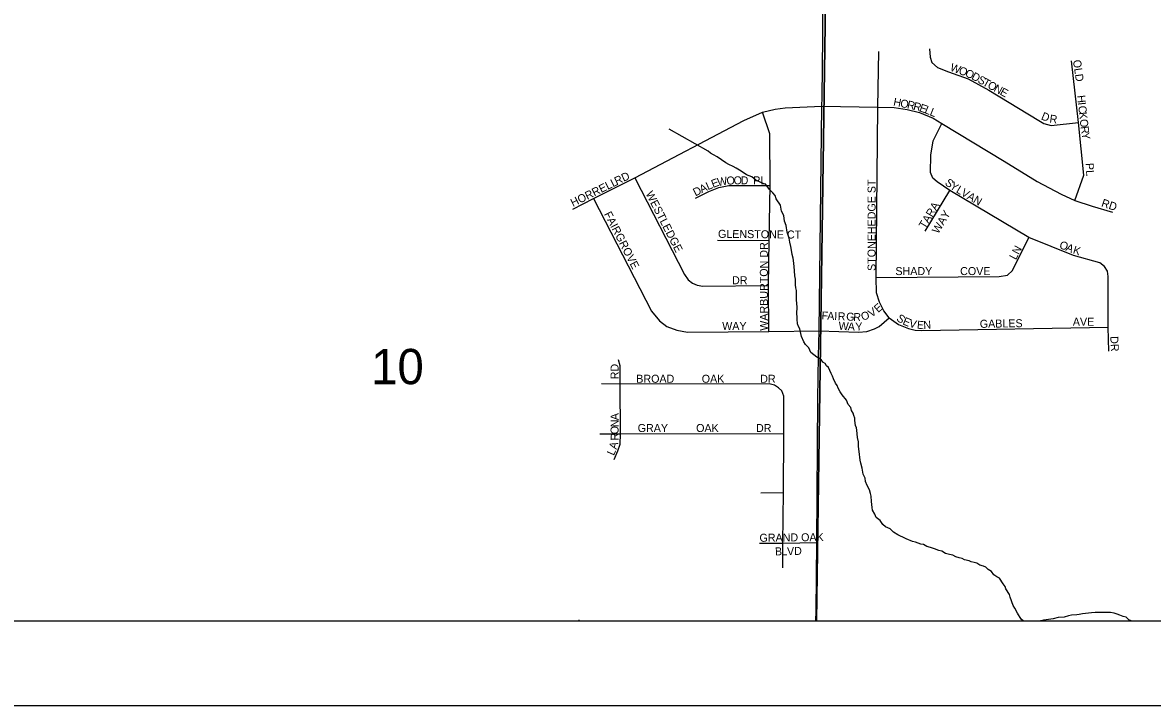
# Model space of a CAD drawing. Extents: x -209 to 4852, y 0 to 905.
# Drawn here: x 346.15 to 372.89, y 200.56 to 216.73 of the extents above; entities that cross this region are included whole.
import ezdxf

# ---------------------------------------------------------------- set-up
doc = ezdxf.new("R2010")
doc.units = 0
for name, color, linetype in [('Default', 7, 'Continuous'), ('GM_X_Airport_Location_Class_2', 7, 'Continuous'), ('GM_X_Airport_Location_Class_3', 7, 'Continuous'), ('GM_X_County_Road', 7, 'Continuous'), ('GM_X_Minor_River', 7, 'Continuous'), ('GM_X_Township_Road_Text', 7, 'Continuous'), ('GM_X_US_Location', 7, 'Continuous'), ('SH_Data', 7, 'Continuous')]:
    doc.layers.add(name, color=color, linetype=linetype)

msp = doc.modelspace()

# ---------------------------------------------------------------- linework, layer by layer
at = {"layer": 'Default'}
msp.add_lwpolyline([(390.832, 338.559), (254.832, 338.559), (254.832, 202.559), (390.832, 202.559)], close=True, dxfattribs=at)
at = {"layer": 'GM_X_Airport_Location_Class_2'}
for p, q in [((364.931, 202.559), (364.933, 202.793)), ((359.323, 202.559), (359.323, 202.588))]:
    msp.add_line(p, q, dxfattribs=at)
for points in [[(365.093, 216.387), (365.093, 216.418), (365.103, 218.227), (365.14, 220.009), (365.141, 220.036)], [(365.075, 214.956), (365.093, 216.387)], [(367.621, 216.107), (367.637, 215.909), (367.675, 215.787), (367.804, 215.666), (368.07, 215.567), (368.534, 215.4), (369.02, 215.134), (370.206, 214.411), (370.328, 214.343), (370.495, 214.29), (371.149, 214.366)], [(366.664, 209.738), (366.54, 209.901), (366.431, 210.109), (366.366, 210.328), (366.353, 210.691), (366.395, 214.731), (366.417, 216.043)], [(371.275, 213.12), (371.149, 214.366), (370.982, 215.826)], [(364.992, 208.827), (365.004, 209.431), (365.072, 214.752), (365.075, 214.956)], [(359.172, 212.312), (359.663, 212.568), (360.641, 213.056), (363.227, 214.414), (363.668, 214.609), (363.964, 214.68), (364.201, 214.714), (365.072, 214.752)], [(363.817, 209.416), (363.805, 210.502), (363.822, 211.572), (363.845, 212.869), (363.842, 214.099), (363.668, 214.609)], [(365.072, 214.752), (366.395, 214.731), (366.778, 214.719), (367.089, 214.672), (367.381, 214.601), (367.708, 214.466), (367.908, 214.339), (369.388, 213.446), (370.168, 212.97), (370.734, 212.668), (371.061, 212.521), (371.47, 212.386), (371.953, 212.241)], [(371.867, 208.946), (371.85, 209.516), (371.847, 210.714), (371.834, 210.847), (371.763, 210.952), (371.647, 211.039), (371.025, 211.214), (369.97, 211.64), (368.102, 212.753), (367.798, 212.957), (367.698, 213.045), (367.64, 213.182), (367.65, 213.592), (367.706, 213.933), (367.908, 214.339)], [(360.641, 213.056), (361.815, 210.768), (361.908, 210.642), (362.008, 210.562), (362.115, 210.515), (362.255, 210.488), (363.805, 210.502)], [(371.061, 212.521), (371.275, 213.12)], [(362.081, 212.569), (362.395, 212.729), (362.628, 212.829), (362.868, 212.869), (363.845, 212.869)], [(367.519, 211.793), (368.102, 212.753)], [(359.663, 212.568), (361.041, 209.894), (361.23, 209.668), (361.402, 209.533), (361.636, 209.443), (361.888, 209.398), (363.817, 209.416), (365.004, 209.431)], [(362.601, 211.575), (363.822, 211.572)], [(366.353, 210.691), (369.27, 210.714), (369.466, 210.752), (369.583, 210.86), (369.97, 211.64)], [(365.004, 209.431), (365.939, 209.396), (366.132, 209.412), (366.315, 209.479), (366.43, 209.531), (366.664, 209.738)], [(366.664, 209.738), (366.888, 209.579), (367.125, 209.486), (367.277, 209.446), (367.44, 209.435), (371.85, 209.516)], [(360.15, 206.387), (360.243, 206.591), (360.295, 206.75), (360.302, 206.994), (360.294, 208.166), (360.295, 208.598), (360.256, 208.744)], [(364.933, 202.793), (364.948, 204.415), (364.972, 207.818), (364.992, 208.827)], [(364.144, 203.815), (364.144, 204.403), (364.163, 205.598), (364.173, 206.997), (364.174, 207.884), (364.125, 208.011), (364.042, 208.082), (363.946, 208.144), (363.826, 208.172), (360.294, 208.166), (359.85, 208.178)], [(359.812, 206.989), (360.302, 206.994), (364.173, 206.997)], [(363.623, 205.592), (364.163, 205.598)], [(363.592, 204.401), (364.144, 204.403), (364.948, 204.415)]]:
    msp.add_lwpolyline(points, dxfattribs=at)
at = {"layer": 'GM_X_County_Road'}
for points in [[(366.447, 204.937), (366.357, 205.007), (366.321, 205.092), (366.269, 205.184), (366.263, 205.245), (366.243, 205.39), (366.237, 205.512), (366.224, 205.581), (366.195, 205.665), (366.144, 205.765), (366.1, 205.864), (366.094, 205.941), (366.05, 206.033), (366.022, 206.178), (365.994, 206.293), (365.98, 206.369), (365.954, 206.575), (365.947, 206.629), (365.941, 206.697), (365.935, 206.804), (365.914, 206.903), (365.902, 207.079), (365.888, 207.132), (365.866, 207.186), (365.853, 207.308), (365.847, 207.361), (365.825, 207.423), (365.811, 207.484), (365.774, 207.545), (365.753, 207.614), (365.693, 207.684), (365.65, 207.791), (365.553, 207.915), (365.502, 207.984), (365.458, 208.069), (365.429, 208.138), (365.392, 208.192), (365.348, 208.291), (365.326, 208.36), (365.29, 208.422), (365.231, 208.56), (365.179, 208.599), (365.15, 208.66), (365.09, 208.692), (365.053, 208.754), (364.955, 208.809), (364.88, 208.863), (364.813, 208.918), (364.762, 209.025), (364.68, 209.11), (364.643, 209.172), (364.585, 209.295), (364.55, 209.478), (364.521, 209.532), (364.491, 209.593), (364.486, 209.708), (364.487, 209.761), (364.481, 209.83), (364.484, 209.997), (364.477, 210.066), (364.472, 210.172), (364.468, 210.386), (364.454, 210.447), (364.448, 210.523), (364.45, 210.652), (364.429, 210.737), (364.424, 210.851), (364.411, 210.958), (364.398, 211.095), (364.391, 211.148), (364.37, 211.24), (364.349, 211.34), (364.336, 211.431), (364.315, 211.53), (364.294, 211.622), (364.273, 211.699), (364.251, 211.768), (364.224, 211.928), (364.188, 212.028), (364.167, 212.165), (364.116, 212.265), (364.088, 212.41), (363.992, 212.556), (363.963, 212.633), (363.912, 212.695), (363.83, 212.78), (363.741, 212.896), (363.628, 212.944), (363.507, 212.999), (363.41, 213.077), (363.289, 213.125), (363.162, 213.211), (363.042, 213.281), (362.974, 213.321), (362.869, 213.368), (362.801, 213.408), (362.591, 213.548), (362.509, 213.596), (362.433, 213.635), (362.381, 213.689), (361.459, 214.206)], [(369.836, 202.559), (369.789, 202.601), (369.701, 202.747), (369.635, 202.862), (369.598, 202.924), (369.526, 203.123), (369.512, 203.184), (369.423, 203.323), (369.409, 203.376), (369.365, 203.438), (369.276, 203.569), (369.216, 203.601), (369.141, 203.648), (369.089, 203.732), (369.007, 203.779), (368.954, 203.834), (368.894, 203.858), (368.811, 203.882), (368.736, 203.929), (368.676, 203.945), (368.608, 203.962), (368.555, 203.986), (368.449, 204.01), (368.389, 204.042), (368.321, 204.051), (368.245, 204.075), (368.17, 204.114), (368.095, 204.131), (367.996, 204.155), (367.914, 204.21), (367.838, 204.227), (367.74, 204.267), (367.642, 204.299), (367.559, 204.323), (367.476, 204.37), (367.416, 204.379), (367.348, 204.403), (367.288, 204.427), (367.212, 204.444), (367.069, 204.507), (367.001, 204.539), (366.919, 204.578), (366.866, 204.602), (366.768, 204.665), (366.686, 204.742), (366.634, 204.766), (366.573, 204.79), (366.514, 204.844), (366.447, 204.937)], [(372.389, 202.559), (372.34, 202.585), (372.273, 202.647), (372.205, 202.664), (372.122, 202.696), (372.062, 202.72), (371.986, 202.744), (371.903, 202.76), (371.736, 202.763), (371.538, 202.759), (371.455, 202.753), (371.379, 202.747), (371.31, 202.733), (371.242, 202.727), (371.158, 202.713), (371.105, 202.706), (370.983, 202.693), (370.907, 202.679), (370.808, 202.651), (370.663, 202.638), (370.549, 202.61), (370.381, 202.582), (370.32, 202.576), (370.267, 202.561), (370.248, 202.559)]]:
    msp.add_lwpolyline(points, dxfattribs=at)
at = {"layer": 'GM_X_Minor_River'}
for points in [[(364.947, 202.559), (385.353, 202.559), (385.389, 218.776), (365.169, 218.303)], [(345.04, 202.559), (364.947, 202.559), (365.169, 218.303), (345.147, 218.243)]]:
    msp.add_lwpolyline(points, close=True, dxfattribs=at)
at = {"layer": 'GM_X_US_Location'}
msp.add_lwpolyline([(285.96, 202.559), (390.832, 202.559), (390.832, 238.067), (286.607, 238.38), (286.27, 219.835)], close=True, dxfattribs=at)
at = {"layer": 'SH_Data'}
for p, q in [((254.832, 202.559), (390.832, 202.559)), ((252.832, 200.559), (392.832, 200.559))]:
    msp.add_line(p, q, dxfattribs=at)

# ---------------------------------------------------------------- texts
at = {"layer": 'GM_X_Airport_Location_Class_3'}
for s, height, rotation, p in [('OLD', 0.1894, 278.1257, (371.013, 215.837)), ('W', 0.189, 339.5659, (368.09, 215.598)), ('O', 0.189, 339.5706, (368.293, 215.523)), ('O', 0.189, 336.3881, (368.446, 215.466)), ('D', 0.189, 331.5675, (368.595, 215.401)), ('S', 0.189, 331.3328, (368.742, 215.321)), ('T', 0.189, 331.3107, (368.858, 215.257)), ('O', 0.189, 331.3301, (368.976, 215.193)), ('N', 0.189, 331.3233, (369.122, 215.113)), ('E', 0.189, 331.3089, (369.268, 215.034)), ('H', 0.189, 349.183, (366.751, 214.767)), ('O', 0.189, 348.9816, (366.914, 214.735)), ('R', 0.189, 347.3658, (367.076, 214.704)), ('R', 0.189, 345.5161, (367.221, 214.671)), ('E', 0.189, 341.0813, (367.363, 214.635)), ('L', 0.189, 338.366, (367.486, 214.593)), ('H', 0.189, 276.0216, (371.113, 215.002)), ('I', 0.189, 276.0609, (371.13, 214.836)), ('L', 0.189, 338.1935, (367.61, 214.543)), ('D', 0.189, 337.1229, (370.246, 214.445)), ('R', 0.189, 352.1304, (370.451, 214.366)), ('C', 0.189, 276.0344, (371.139, 214.753)), ('K', 0.189, 276.0402, (371.155, 214.604)), ('O', 0.189, 277.2565, (371.173, 214.434)), ('R', 0.189, 278.0818, (371.194, 214.266)), ('Y', 0.189, 278.1486, (371.215, 214.117)), ('RD', 0.1894, 25.2017, (360.212, 212.88)), ('PL', 0.1894, 273.5746, (371.313, 213.4)), ('HORRELL', 0.1894, 26.1618, (359.178, 212.364)), ('A', 0.189, 26.3109, (362.227, 212.687)), ('L', 0.189, 23.8765, (362.375, 212.76)), ('E', 0.189, 20.9237, (362.494, 212.813)), ('W', 0.189, 9.2025, (362.609, 212.858)), ('O', 0.189, 2.5579, (362.817, 212.892)), ('O', 0.189, 0.2842, (362.981, 212.9)), ('D', 0.189, 0, (363.148, 212.9)), ('PL', 0.1894, 0, (363.444, 212.9)), ('STONEHEDGE ST', 0.18939, 90, (366.342, 210.848)), ('S', 0.189, 321.5834, (367.966, 212.909)), ('Y', 0.189, 326.2374, (368.084, 212.817)), ('WESTLEDGE', 0.1894, 297.1819, (360.892, 212.681)), ('D', 0.189, 26.3402, (362.078, 212.613)), ('L', 0.189, 329.4014, (368.233, 212.718)), ('V', 0.189, 329.4817, (368.348, 212.65)), ('A', 0.189, 329.4635, (368.491, 212.565)), ('N', 0.189, 329.4635, (368.635, 212.48)), ('TARA', 0.1894, 58.7817, (367.513, 211.833)), ('RD', 0.1894, 341.5614, (371.672, 212.382)), ('FAIRGROVE', 0.1894, 297.2145, (359.909, 212.198)), ('WAY', 0.1894, 58.733, (367.825, 211.714)), ('GLENSTONE CT', 0.18939, 359.4419, (362.611, 211.634)), ('O', 0.189, 337.8576, (370.674, 211.398)), ('WARBURTON DR', 0.18939, 90, (363.792, 209.432)), ('LN', 0.1894, 62.1086, (369.662, 211.098)), ('A', 0.189, 337.9894, (370.829, 211.335)), ('K', 0.189, 342.8187, (371, 211.267)), ('SHADY', 0.1894, 0, (366.811, 210.751)), ('COVE', 0.1894, 0, (368.344, 210.751)), ('DR', 0.1894, 0, (362.944, 210.534)), ('V', 0.189, 33.3115, (366.242, 209.743)), ('E', 0.189, 40.7328, (366.402, 209.851)), ('F', 0.189, 357.4582, (365.06, 209.701)), ('A', 0.189, 357.4421, (365.194, 209.695)), ('I', 0.189, 357.4797, (365.36, 209.687)), ('R', 0.189, 357.4493, (365.443, 209.683)), ('G', 0.189, 357.4421, (365.643, 209.675)), ('R', 0.189, 357.463, (365.81, 209.667)), ('O', 0.189, 16.9745, (366.029, 209.669)), ('S', 0.189, 324.294, (366.82, 209.69)), ('E', 0.189, 336.9286, (366.967, 209.59)), ('V', 0.189, 346.4343, (367.123, 209.527)), ('GABLES', 0.1894, 0.8947, (368.81, 209.501)), ('AVE', 0.1894, 0, (371.011, 209.551)), ('WAY', 0.1894, 0, (362.711, 209.451)), ('W', 0.189, 355.9443, (365.46, 209.459)), ('A', 0.189, 356.7499, (365.679, 209.443)), ('Y', 0.189, 2.9364, (365.868, 209.434)), ('E', 0.189, 355.062, (367.315, 209.483)), ('N', 0.189, 3.6703, (367.479, 209.471)), ('DR', 0.1894, 273.011, (371.896, 209.3)), ('RD', 0.1894, 90, (360.258, 208.282)), ('BROAD', 0.1894, 0, (360.677, 208.201)), ('OAK', 0.1894, 0, (362.227, 208.201)), ('DR', 0.1894, 0, (363.611, 208.2)), ('A', 0.189, 90, (360.258, 207.314)), ('N', 0.189, 90, (360.258, 207.147)), ('O', 0.189, 90, (360.258, 206.981)), ('R', 0.189, 90.9083, (360.261, 206.831)), ('GRAY', 0.1894, 0, (360.711, 207.034)), ('OAK', 0.1894, 0, (362.094, 207.034)), ('DR', 0.1894, 0, (363.511, 207.034)), ('A', 0.189, 74.1813, (360.207, 206.612)), ('L', 0.189, 66.4786, (360.145, 206.463)), ('GRAND OAK', 0.1894, 0.6825, (363.595, 204.434)), ('B', 0.189, 0.4129, (363.961, 204.112)), ('L', 0.189, 1.3404, (364.114, 204.113)), ('V', 0.189, 1.8033, (364.249, 204.116)), ('D', 0.189, 2.0319, (364.417, 204.121))]:
    msp.add_text(s, height=height, rotation=rotation, dxfattribs=at).set_placement(p)
at = {"layer": 'GM_X_Township_Road_Text'}
msp.add_text('10', height=0.8371, rotation=0, dxfattribs=at).set_placement((354.402, 208.166))

doc.saveas('drawing.dxf')
